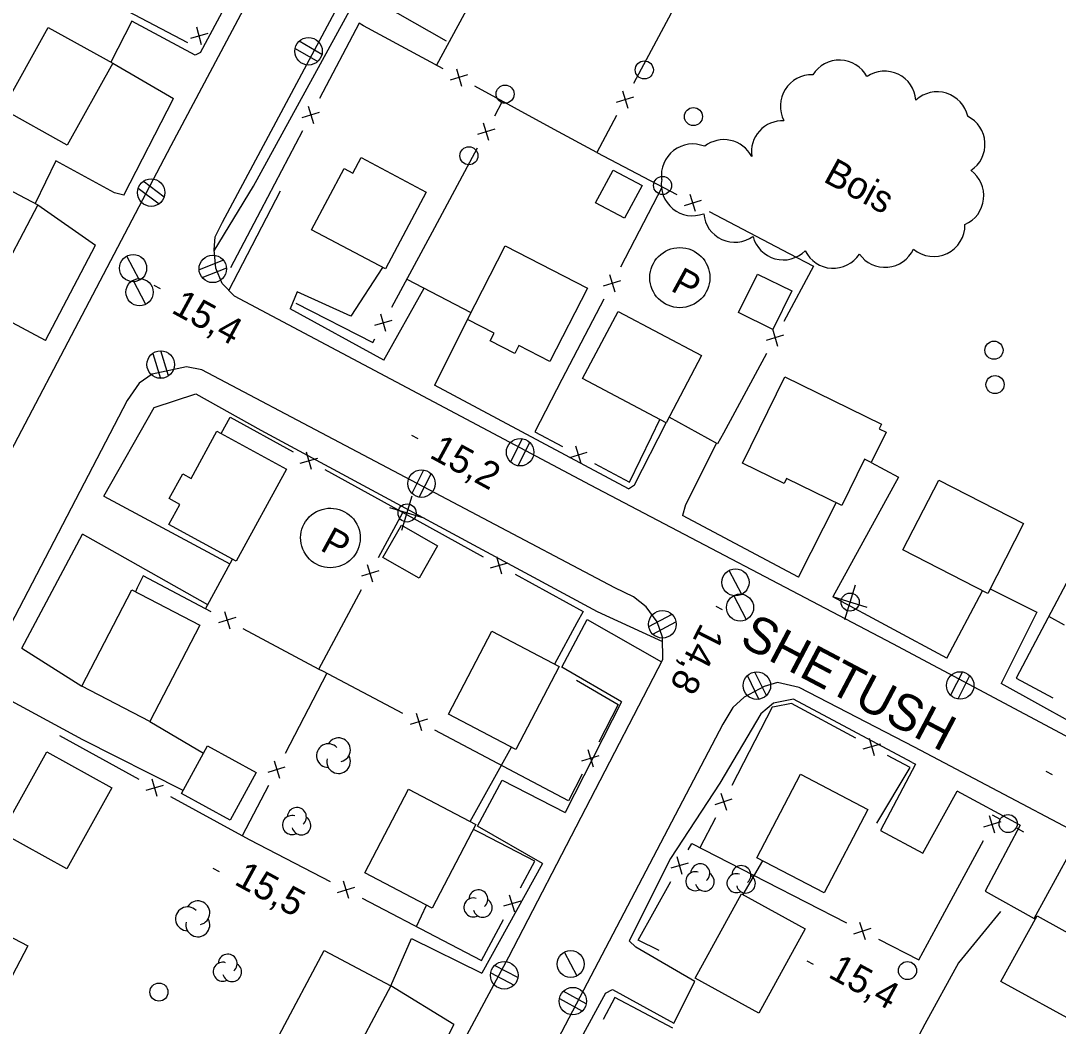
# Model space of a CAD drawing. Extents: x 219136 to 222520, y 5421589 to 5424530.
# Drawn here: x 220493 to 220607.7, y 5423853.3 to 5423964.5 of the extents above; entities that cross this region are included whole.
import ezdxf

# ---------------------------------------------------------------- set-up
doc = ezdxf.new("R2010")
doc.units = 0
for name, color, linetype in [('Level 19', 7, 'Continuous'), ('Level 21', 7, 'Continuous'), ('Level 22', 7, 'Continuous'), ('Level 3', 7, 'Continuous'), ('Level 31', 7, 'Continuous'), ('Level 36', 7, 'Continuous'), ('Level 37', 7, 'Continuous'), ('Level 38', 7, 'Continuous'), ('Level 44', 7, 'Continuous')]:
    doc.layers.add(name, color=color, linetype=linetype)

msp = doc.modelspace()

# ---------------------------------------------------------------- linework, layer by layer
at = {"layer": 'Level 19'}
for points in [[(220540.03, 5423962.18), (220531.14, 5423967.27), (220530.32, 5423967.46)], [(220512.82, 5423960.95), (220512.23, 5423960.65), (220505.25, 5423964.41), (220502.92, 5423959.86)], [(220503.12, 5423959.75), (220509.85, 5423955.84)], [(220504.34, 5423945.18), (220503.33, 5423945.41), (220496.84, 5423948.96), (220494.55, 5423944.24)], [(220515.97, 5423934.63), (220521.67, 5423945.64)], [(220494.83, 5423944.09), (220501.21, 5423939.65)], [(220532.94, 5423937.19), (220529.46, 5423931.81), (220523.5, 5423934.48), (220522.75, 5423932.6)], [(220533.11, 5423926.91), (220537.54, 5423934.88)], [(220495.68, 5423929.09), (220486.21, 5423934.14), (220484.15, 5423929.23)], [(220542.33, 5423931.43), (220538.7, 5423924.16)], [(220560.13, 5423912.71), (220560.8, 5423913.15), (220564.3, 5423920.01)], [(220569.87, 5423917.75), (220566.46, 5423910.94), (220566.12, 5423909.76)], [(220586.99, 5423915.61), (220589.99, 5423913.99), (220582.74, 5423900.76)], [(220502.13, 5423911.89), (220516.07, 5423904.4)], [(220578.93, 5423902.95), (220583.09, 5423911.17)], [(220513.64, 5423899.88), (220503.64, 5423905.53), (220499.79, 5423907.7)], [(220595.34, 5423893.97), (220599.28, 5423901.43)], [(220600.13, 5423901.66), (220605.28, 5423899.07), (220601.34, 5423891.18)], [(220559.36, 5423889.16), (220552.77, 5423892.98), (220555.56, 5423898.26), (220563.79, 5423893.57), (220563.79, 5423893.57)], [(220493.08, 5423895.07), (220499.7, 5423890.9)], [(220510.9, 5423879.33), (220499.81, 5423884.93), (220490.61, 5423889.92)], [(220507.22, 5423886.99), (220513.16, 5423883.47)], [(220591.52, 5423882.46), (220591.88, 5423882.26), (220587.99, 5423874.92), (220592.69, 5423872.43), (220596.49, 5423879.27)], [(220550.62, 5423871.28), (220543.46, 5423875.39), (220546.18, 5423880.5), (220553.16, 5423876.93)], [(220603.45, 5423875.5), (220599.58, 5423868.2), (220604.99, 5423865.18), (220608.87, 5423872.27)], [(220540.83, 5423853.47), (220533.88, 5423857.74), (220536.16, 5423862.98), (220543.93, 5423859.15)], [(220557.6, 5423856.95), (220558.36, 5423857.33), (220565.16, 5423853.63), (220567.46, 5423858.21), (220560.95, 5423862.01), (220560.22, 5423862.74)]]:
    msp.add_lwpolyline(points, dxfattribs=at)
at = {"layer": 'Level 21'}
for points in [[(220482, 5423898.19), (220509.57, 5423950.66), (220539.78, 5424007.46), (220548.68, 5424023.76), (220549.21, 5424025.83), (220549.01, 5424028.08), (220548.12, 5424029.81), (220547.12, 5424031.04), (220545.76, 5424031.95), (220503.88, 5424053.94), (220499.93, 5424055.25), (220497.16, 5424055.31), (220494.79, 5424054.89), (220491.67, 5424053.35), (220489.4, 5424051.62), (220487.45, 5424049.39), (220485.72, 5424046.5), (220478.71, 5424033.22)], [(220672.46, 5423817.66), (220660.87, 5423814.84), (220659.35, 5423814.83), (220658.25, 5423815.43), (220657.61, 5423816.1), (220657.12, 5423816.9), (220649.31, 5423841.13), (220645.17, 5423854.3), (220642.57, 5423859.88), (220640.11, 5423863.84), (220636.7, 5423867.94), (220633, 5423871.41), (220629.01, 5423874.37), (220623.06, 5423877.6), (220589.37, 5423895.56), (220555.94, 5423913.09), (220516.57, 5423934), (220515.22, 5423935.42), (220514.53, 5423937.1), (220514.32, 5423939.14), (220514.46, 5423940.58), (220515.26, 5423942.18), (220542.96, 5423994.03)], [(220512.82, 5423960.95), (220518.72, 5423971.97)], [(220514.33, 5423939), (220518.69, 5423946.15), (220530.32, 5423967.46)], [(220504.34, 5423945.18), (220509.85, 5423955.84)], [(220495.68, 5423929.09), (220501.21, 5423939.65)], [(220533.11, 5423926.91), (220522.75, 5423932.6)], [(220524.31, 5423818.83), (220546.92, 5423860.97), (220563.93, 5423893.84), (220563.91, 5423896.3), (220563.33, 5423897.98), (220562.09, 5423899.65), (220560.71, 5423900.76), (220558.65, 5423901.76), (220512.98, 5423925.84), (220511.27, 5423926.2), (220507.49, 5423925.37), (220506.03, 5423924.37), (220504.7, 5423922.46), (220487.03, 5423888.54)], [(220560.13, 5423912.71), (220538.7, 5423924.16)], [(220502.13, 5423911.89), (220507.71, 5423921.7), (220512.31, 5423923.19), (220519.51, 5423919.2), (220556.68, 5423899.15), (220563.91, 5423895.83)], [(220578.93, 5423902.95), (220566.12, 5423909.76)], [(220493.08, 5423895.07), (220499.79, 5423907.7)], [(220595.34, 5423893.97), (220582.74, 5423900.76)], [(220640.91, 5423838.66), (220636.1, 5423852.83), (220634.3, 5423856.41), (220631.69, 5423859.87), (220627.58, 5423864.24), (220623.62, 5423867.15), (220618.84, 5423869.84), (220591.75, 5423884.12), (220579.03, 5423890.75), (220576.62, 5423891.28), (220575.15, 5423890.85), (220572.92, 5423889.65), (220571.67, 5423888.53), (220570.57, 5423886.69), (220547.48, 5423842.58), (220530.26, 5423810.2)], [(220613.18, 5423884.63), (220601.34, 5423891.18)], [(220559.36, 5423889.16), (220553.16, 5423876.93)], [(220591.52, 5423882.46), (220578.4, 5423889.45), (220576.17, 5423888.99), (220574.77, 5423887.82), (220570.25, 5423880.17), (220564.78, 5423871.81), (220560.22, 5423862.74)], [(220603.45, 5423875.5), (220596.49, 5423879.27)], [(220550.62, 5423871.28), (220543.93, 5423859.15)], [(220557.6, 5423856.95), (220551.57, 5423845.84)], [(220540.83, 5423853.47), (220534.54, 5423841.26)]]:
    msp.add_lwpolyline(points, dxfattribs=at)
at = {"layer": 'Level 22'}
msp.add_lwpolyline([(220601.26, 5423865.95), (220596.62, 5423860.3), (220592.92, 5423853.52), (220589.79, 5423847.6), (220585.77, 5423841.82), (220582.2, 5423835.73), (220579.7, 5423829.28), (220577.02, 5423824.13), (220573.92, 5423817.89), (220569.74, 5423810.51), (220566.07, 5423801.59), (220563.77, 5423795.57)], dxfattribs=at)
at = {"layer": 'Level 3'}
for p, q in [((220507.68, 5423935.23), (220508.38, 5423934.85)), ((220536.15, 5423918.64), (220536.84, 5423918.26)), ((220569.8, 5423899.74), (220570.5, 5423899.36)), ((220606.28, 5423881.49), (220606.97, 5423881.11)), ((220514.2, 5423870.77), (220514.9, 5423870.39)), ((220579.86, 5423860.51), (220580.55, 5423860.13))]:
    msp.add_line(p, q, dxfattribs=at)
at = {"layer": 'Level 31'}
for points in [[(220490.96, 5423954.67), (220495.98, 5423963.71), (220503.12, 5423959.75), (220498.1, 5423950.71)], [(220537.78, 5423945.5), (220533.27, 5423937.01), (220525.1, 5423941.35), (220528.69, 5423948.11), (220529.68, 5423947.59), (220530.6, 5423949.32)], [(220494.83, 5423944.09), (220489.99, 5423934.89), (220482.57, 5423938.79), (220487.4, 5423947.99)], [(220559.71, 5423942.61), (220556.5, 5423944.33), (220558.44, 5423947.94), (220561.65, 5423946.23)], [(220546.49, 5423939.57), (220555.61, 5423934.9), (220551.46, 5423926.77), (220548.01, 5423928.53), (220547.58, 5423927.68), (220544.85, 5423929.08), (220545.28, 5423929.92), (220542.33, 5423931.43)], [(220572.32, 5423932.18), (220574.41, 5423936.45), (220578.22, 5423934.58), (220576.12, 5423930.32)], [(220559, 5423932.32), (220568.23, 5423927.43), (220564.3, 5423920.01), (220555.07, 5423924.9)], [(220577.43, 5423925.1), (220588.12, 5423919.86), (220587.87, 5423919.35), (220588.64, 5423918.97), (220586.99, 5423915.61), (220586.25, 5423915.98), (220583.74, 5423910.85), (220577.63, 5423913.85), (220577.36, 5423913.29), (220572.75, 5423915.55)], [(220522.33, 5423914.87), (220516.77, 5423904.69), (220509.32, 5423908.76), (220510.53, 5423910.98), (220509.37, 5423911.62), (220510.86, 5423914.35), (220511.78, 5423913.84), (220514.64, 5423919.07)], [(220594.44, 5423913.67), (220603.83, 5423908.86), (220599.86, 5423901.13), (220590.48, 5423905.94)], [(220537, 5423902.81), (220532.98, 5423905.09), (220535.03, 5423908.68), (220539.04, 5423906.4)], [(220499.7, 5423890.9), (220505.23, 5423901.52), (220512.74, 5423897.61), (220507.22, 5423886.99)], [(220540.23, 5423887.79), (220545.03, 5423896.97), (220552.48, 5423893.07), (220547.69, 5423883.89)], [(220516.12, 5423876.07), (220510.72, 5423879), (220513.59, 5423884.27), (220518.98, 5423881.34)], [(220490.85, 5423874.66), (220495.82, 5423883.63), (220503.03, 5423879.64), (220498.06, 5423870.67)], [(220586.6, 5423877.25), (220581.76, 5423868.02), (220574.34, 5423871.91), (220579.17, 5423881.14)], [(220530.98, 5423870.26), (220535.82, 5423879.49), (220543.27, 5423875.58), (220538.42, 5423866.35)], [(220579.68, 5423864.06), (220574.54, 5423854.71), (220567.5, 5423858.59), (220572.64, 5423867.93)], [(220493.72, 5423862.17), (220488.92, 5423853.01), (220481.78, 5423856.75), (220486.58, 5423865.91)], [(220610.19, 5423853.36), (220601.32, 5423858.24), (220605.31, 5423865.48), (220614.17, 5423860.6)], [(220521.53, 5423852.29), (220526.5, 5423861.65), (220533.88, 5423857.74), (220528.91, 5423848.37)]]:
    msp.add_lwpolyline(points, close=True, dxfattribs=at)
at = {"layer": 'Level 36'}
for p, q in [((220526.25, 5423960.74), (220523.74, 5423962.2)), ((220523.29, 5423961.4), (220525.8, 5423959.94)), ((220505.94, 5423945.96), (220508.26, 5423944.21)), ((220508.8, 5423944.96), (220506.48, 5423946.71)), ((220506.08, 5423935.76), (220504.68, 5423938.42)), ((220515.37, 5423937.97), (220512.66, 5423936.92)), ((220513.01, 5423936.07), (220515.72, 5423937.12)), ((220506.79, 5423933.1), (220505.39, 5423935.76)), ((220507.55, 5423927.67), (220508.41, 5423924.9)), ((220509.29, 5423925.19), (220508.43, 5423927.96)), ((220548.39, 5423918.25), (220547.11, 5423915.64)), ((220547.95, 5423915.25), (220549.23, 5423917.86)), ((220537.49, 5423914.77), (220536.18, 5423912.19)), ((220537.01, 5423911.79), (220538.32, 5423914.37)), ((220535.07, 5423908.12), (220536.24, 5423911.93)), ((220537.56, 5423909.44), (220533.75, 5423910.61)), ((220572.68, 5423901.02), (220571.28, 5423903.68)), ((220584.06, 5423898.27), (220585.23, 5423902.08)), ((220573.19, 5423898.23), (220571.79, 5423900.89)), ((220586.55, 5423899.59), (220582.74, 5423900.76)), ((220564.94, 5423898.8), (220562.37, 5423897.45)), ((220562.82, 5423896.64), (220565.39, 5423897.99)), ((220575.39, 5423889.84), (220574.11, 5423892.44)), ((220597.07, 5423892.45), (220595.76, 5423889.87)), ((220596.59, 5423889.47), (220597.9, 5423892.05)), ((220573.29, 5423892.02), (220574.57, 5423889.42)), ((220600.37, 5423876.67), (220601.24, 5423876.18)), ((220603.87, 5423874.73), (220602.99, 5423875.2)), ((220554.46, 5423858.82), (220553.06, 5423861.48)), ((220547.9, 5423858.66), (220545.33, 5423860.01)), ((220544.92, 5423859.18), (220547.49, 5423857.83)), ((220555.47, 5423855.76), (220552.93, 5423857.16)), ((220552.51, 5423856.34), (220555.05, 5423854.94))]:
    msp.add_line(p, q, dxfattribs=at)
for centre, radius in [((220524.77, 5423961.08), 1.52), ((220561.89, 5423959.02), 1), ((220546.5, 5423956.34), 1), ((220567.32, 5423953.86), 1), ((220542.5, 5423949.53), 1), ((220563.91, 5423946.24), 1), ((220507.37, 5423945.45), 1.52), ((220505.37, 5423937.1), 1.5), ((220514.18, 5423937.02), 1.52), ((220506.08, 5423934.44), 1.5), ((220600.55, 5423928.03), 1), ((220508.42, 5423926.44), 1.52), ((220600.67, 5423924.23), 1), ((220548.16, 5423916.75), 1.52), ((220537.26, 5423913.28), 1.52), ((220535.66, 5423910.03), 1), ((220571.97, 5423902.36), 1.5), ((220572.48, 5423899.57), 1.5), ((220584.65, 5423900.18), 1), ((220563.89, 5423897.72), 1.52), ((220574.34, 5423890.94), 1.52), ((220596.82, 5423890.96), 1.52), ((220602.12, 5423875.69), 1), ((220553.75, 5423860.16), 1.5), ((220546.41, 5423858.91), 1.52), ((220590.99, 5423859.44), 1), ((220508.23, 5423857.06), 1), ((220553.99, 5423856.06), 1.52)]:
    msp.add_circle(centre, radius, dxfattribs=at)
at = {"layer": 'Level 37'}
for p, q in [((220512.95, 5423961.8), (220512.42, 5423963.73)), ((220513.65, 5423963.03), (220511.72, 5423962.49)), ((220541.12, 5423959.13), (220541.69, 5423957.21)), ((220542.36, 5423958.46), (220540.44, 5423957.89)), ((220559.48, 5423956.7), (220560.06, 5423954.79)), ((220558.81, 5423955.45), (220560.73, 5423956.04)), ((220524.08, 5423953.77), (220525.99, 5423954.36)), ((220524.74, 5423955.02), (220525.33, 5423953.11)), ((220544.69, 5423951.22), (220544.12, 5423953.14)), ((220545.36, 5423952.47), (220543.45, 5423951.89)), ((220567.57, 5423943.35), (220566.98, 5423945.26)), ((220566.32, 5423944.01), (220568.23, 5423944.6)), ((220557.37, 5423935.15), (220559.28, 5423935.75)), ((220558.03, 5423936.4), (220558.63, 5423934.49)), ((220533.99, 5423931.33), (220532.07, 5423930.75)), ((220533.32, 5423930.08), (220532.75, 5423932)), ((220576.06, 5423930.39), (220576.63, 5423928.47)), ((220575.39, 5423929.15), (220577.31, 5423929.72)), ((220554.9, 5423915.49), (220554.31, 5423917.4)), ((220525.1, 5423914.85), (220524.55, 5423916.77)), ((220553.65, 5423916.15), (220555.56, 5423916.74)), ((220523.86, 5423915.53), (220525.79, 5423916.09)), ((220546.13, 5423903.27), (220545.57, 5423905.19)), ((220532.53, 5423903.63), (220530.62, 5423903.05)), ((220531.86, 5423902.39), (220531.29, 5423904.3)), ((220544.88, 5423903.95), (220546.81, 5423904.51)), ((220515.47, 5423899.12), (220516.05, 5423897.21)), ((220516.72, 5423898.46), (220514.8, 5423897.87)), ((220536.68, 5423887.89), (220537.27, 5423885.98)), ((220537.93, 5423887.23), (220536.02, 5423886.64)), ((220586.74, 5423885.14), (220587.31, 5423883.22)), ((220587.99, 5423884.47), (220586.07, 5423883.9)), ((220554.99, 5423882.61), (220556.9, 5423883.22)), ((220555.64, 5423883.87), (220556.25, 5423881.96)), ((220520.29, 5423881.36), (220522.2, 5423881.96)), ((220520.95, 5423882.62), (220521.55, 5423880.71)), ((220508.04, 5423878.68), (220507.48, 5423880.61)), ((220506.8, 5423879.37), (220508.72, 5423879.93)), ((220569.71, 5423877.8), (220571.62, 5423878.42)), ((220570.36, 5423879.06), (220570.97, 5423877.16)), ((220600.64, 5423874.63), (220600.07, 5423876.55)), ((220601.31, 5423875.88), (220599.39, 5423875.31)), ((220566.06, 5423870.07), (220565.51, 5423872)), ((220566.75, 5423871.31), (220564.82, 5423870.76)), ((220529.24, 5423867.4), (220528.63, 5423869.31)), ((220527.98, 5423868.05), (220529.89, 5423868.65)), ((220548.23, 5423867.12), (220546.31, 5423866.54)), ((220547.56, 5423865.88), (220546.98, 5423867.79)), ((220586.33, 5423862.85), (220585.71, 5423864.76)), ((220585.07, 5423863.5), (220586.97, 5423864.11))]:
    msp.add_line(p, q, dxfattribs=at)
for points in [[(220538.93, 5423959.52), (220538.96, 5423959.58), (220543.66, 5423968.33)], [(220502.54, 5423966.69), (220511.4, 5423962.05)], [(220565.4, 5423966.34), (220560.71, 5423957.51)], [(220530.86, 5423963.91), (220530.36, 5423964.18), (220525.97, 5423955.84)], [(220539.65, 5423959.13), (220530.86, 5423963.91)], [(220551.94, 5423952.44), (220543.16, 5423957.22)], [(220545.35, 5423953.94), (220546.22, 5423955.55)], [(220558.83, 5423953.98), (220556.65, 5423949.88), (220551.94, 5423952.44)], [(220524.11, 5423952.3), (220519.45, 5423943.45)], [(220538.72, 5423941.61), (220543.46, 5423950.42)], [(220556.65, 5423949.88), (220565.5, 5423945.23)], [(220563.87, 5423946.09), (220559.25, 5423937.22)], [(220519.45, 5423943.45), (220516.13, 5423937.14)], [(220569.05, 5423943.37), (220577.9, 5423938.73)], [(220533.98, 5423932.8), (220538.72, 5423941.61)], [(220577.9, 5423938.73), (220580.6, 5423937.31), (220577.3, 5423931.19)], [(220535.63, 5423935.87), (220542.72, 5423932.18)], [(220557.4, 5423933.67), (220552.78, 5423924.8)], [(220523.37, 5423933.22), (220531.87, 5423928.88), (220532.09, 5423929.28)], [(220575.4, 5423927.67), (220570.64, 5423918.87)], [(220552.78, 5423924.8), (220549.77, 5423919.02), (220552.84, 5423917.39)], [(220515.12, 5423918.81), (220516.12, 5423920.61), (220523.07, 5423916.78)], [(220562.69, 5423918.46), (220563.61, 5423920.38)], [(220570.64, 5423918.87), (220570, 5423917.68), (220564.63, 5423920.64)], [(220556.37, 5423915.51), (220560.27, 5423913.43), (220562.69, 5423918.46)], [(220526.58, 5423914.85), (220535.34, 5423910.02)], [(220532.52, 5423905.11), (220535.2, 5423910.1)], [(220535.34, 5423910.02), (220544.09, 5423905.2)], [(220513.39, 5423899.42), (220516.35, 5423904.92)], [(220610.19, 5423905.36), (220605.51, 5423896.52)], [(220514, 5423899.1), (220506.5, 5423903.09), (220505.83, 5423901.74)], [(220547.6, 5423903.26), (220555.12, 5423899.12), (220554.45, 5423897.88)], [(220505.83, 5423901.74), (220505.62, 5423901.32)], [(220525.9, 5423892.77), (220530.63, 5423901.58)], [(220554.45, 5423897.88), (220551.98, 5423893.33)], [(220608.35, 5423897.64), (220606.6, 5423898.59)], [(220526.36, 5423892.53), (220525.96, 5423892.74), (220517.53, 5423897.22)], [(220605.51, 5423896.52), (220602.99, 5423891.77), (220607.07, 5423889.61)], [(220526.78, 5423892.31), (220522.17, 5423883.44)], [(220535.2, 5423887.87), (220526.36, 5423892.53)], [(220554.4, 5423891.54), (220559, 5423888.84), (220556.86, 5423884.69)], [(220576.28, 5423888.6), (220576.02, 5423888.55), (220571.58, 5423879.89)], [(220585.27, 5423885.13), (220578.15, 5423888.98), (220576.28, 5423888.6)], [(220497.24, 5423885.42), (220506.01, 5423880.61)], [(220547.59, 5423881.34), (220538.74, 5423886)], [(220542.63, 5423875.91), (220547.22, 5423884.13)], [(220587.6, 5423875.72), (220591.27, 5423881.89), (220588.79, 5423883.23)], [(220555.03, 5423881.14), (220553.52, 5423878.21), (220547.59, 5423881.34)], [(220520.33, 5423879.89), (220517.44, 5423874.33)], [(220509.51, 5423878.68), (220517.39, 5423874.36), (220518.29, 5423873.89)], [(220569.75, 5423876.33), (220568.04, 5423873)], [(220543.89, 5423874.59), (220542.99, 5423875.05)], [(220518.29, 5423873.89), (220527.16, 5423869.28)], [(220548.22, 5423868.6), (220549.8, 5423871.55), (220543.89, 5423874.59)], [(220594.63, 5423865.05), (220599.4, 5423873.83)], [(220566.75, 5423872.79), (220567.13, 5423873.47), (220575.34, 5423869.27)], [(220572.81, 5423867.84), (220575.01, 5423871.56)], [(220563.53, 5423861.66), (220561.22, 5423862.78), (220564.82, 5423869.28)], [(220575.34, 5423869.27), (220584.24, 5423864.72)], [(220530.71, 5423867.43), (220539.58, 5423862.81)], [(220536.7, 5423864.31), (220537.8, 5423866.68)], [(220539.58, 5423862.81), (220543.91, 5423860.56), (220546.33, 5423865.07)], [(220587.8, 5423862.9), (220592.23, 5423860.63), (220594.63, 5423865.05)], [(220565.03, 5423853.08), (220558.65, 5423856.46), (220557.34, 5423854.01)]]:
    msp.add_lwpolyline(points, dxfattribs=at)
at = {"layer": 'Level 38'}
msp.add_circle((220565.82, 5423936.05), 3.32, dxfattribs=at)
msp.add_ellipse((220527.19, 5423907.27), major_axis=(-1.54, 2.91), ratio=0.99998, dxfattribs=at)
at = {"layer": 'Level 44'}
for centre, radius, start, end in [((220583.45, 5423956.65), 3.46, 27.9709, 147.9709), ((220588.47, 5423955.42), 3.46, 4.4049, 124.4049), ((220580.39, 5423955.03), 3.46, 87.96, 207.96), ((220594.27, 5423953.14), 3.46, 12.6117, 132.6117), ((220577.19, 5423949.94), 3.46, 87.6992, 188.0324), ((220596.1, 5423950.79), 3.46, 303.521, 63.521), ((220567.24, 5423947.37), 3.46, 67.6525, 187.6525), ((220570.7, 5423947.85), 3.46, 27.6992, 128.0324), ((220595.97, 5423945.11), 3.46, 293.3488, 53.778), ((220567.23, 5423946.35), 3.46, 170.6024, 290.6024), ((220571.9, 5423943.43), 3.46, 185.399, 305.399), ((220593.88, 5423941.85), 3.46, 229.9218, 1.3692), ((220577.26, 5423941.47), 3.46, 194.4907, 314.4907), ((220588.5, 5423940.65), 3.46, 215.2184, 335.2184), ((220582.78, 5423940.55), 3.46, 206.6394, 326.6394), ((220528.09, 5423883.85), 1.31, 282.2692, 149.7262), ((220526.96, 5423883.2), 1.31, 44.1153, 269.8039), ((220528.09, 5423882.54), 1.31, 166.9368, 29.6212), ((220523.48, 5423876.42), 1.05, 310.1588, 177.6158), ((220522.93, 5423875.53), 1.05, 72.005, 297.6935), ((220523.97, 5423875.49), 1.05, 194.8265, 57.5108), ((220567.53, 5423869.31), 1.05, 72.005, 297.6935), ((220568.08, 5423870.2), 1.05, 310.1588, 177.6158), ((220572.63, 5423869.99), 1.05, 310.1588, 177.6158), ((220568.57, 5423869.27), 1.05, 194.8265, 57.5108), ((220572.08, 5423869.1), 1.05, 72.005, 297.6935), ((220573.12, 5423869.06), 1.05, 194.8265, 57.5108), ((220543.54, 5423867.31), 1.05, 310.1588, 177.6158), ((220512.53, 5423865.82), 1.32, 282.2692, 149.7262), ((220542.99, 5423866.42), 1.05, 72.005, 297.6935), ((220544.03, 5423866.38), 1.05, 194.8265, 57.5108), ((220511.39, 5423865.16), 1.32, 44.1153, 269.8039), ((220512.53, 5423864.49), 1.32, 166.9368, 29.6212), ((220515.83, 5423860.2), 1.05, 310.1588, 177.6158), ((220515.28, 5423859.31), 1.05, 72.005, 297.6935), ((220516.32, 5423859.27), 1.05, 194.8265, 57.5108)]:
    msp.add_arc(centre, radius, start, end, dxfattribs=at)

# ---------------------------------------------------------------- texts
at = {"layer": 'Level 21'}
msp.add_text('SHETUSH', height=4, rotation=332.1991, dxfattribs=at).set_placement((220572.28, 5423895.51))
at = {"layer": 'Level 3'}
for s, rotation, p in [('15,4', 331.383, (220509.48, 5423932.24)), ('15,2', 331.383, (220538.02, 5423916.22)), ('14,8', 243.0714, (220568.19, 5423897.97)), ('15,5', 331.383, (220516.44, 5423869.03)), ('15,4', 331.383, (220582.1, 5423858.77))]:
    msp.add_text(s, height=3, rotation=rotation, dxfattribs=at).set_placement(p)
at = {"layer": 'Level 38'}
for p in [(220564.68, 5423934.68), (220525.93, 5423905.98)]:
    msp.add_text('P', height=3, rotation=331.383, dxfattribs=at).set_placement(p)
at = {"layer": 'Level 44'}
msp.add_text('Bois', height=3, rotation=331.3547, dxfattribs=at).set_placement((220581.56, 5423946.74))

doc.saveas('drawing.dxf')
